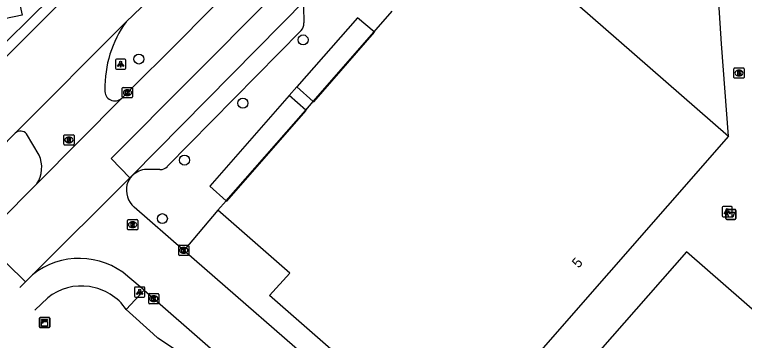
# Model space of a CAD drawing. Extents: x 158474 to 159560, y 388525 to 389605.
# Drawn here: x 158643.2 to 158714.8, y 388822.8 to 388854.8 of the extents above; entities that cross this region are included whole.
import ezdxf

# ---------------------------------------------------------------- set-up
doc = ezdxf.new("R2010")
doc.units = 0
for name, color, linetype in [('IMGEO_Afvalbak', 7, 'Continuous'), ('IMGEO_Boom', 7, 'Continuous'), ('IMGEO_Brandkraan', 7, 'Continuous'), ('IMGEO_Groenvoorziening', 7, 'Continuous'), ('IMGEO_Haag', 7, 'Continuous'), ('IMGEO_Kast', 7, 'Continuous'), ('IMGEO_Kolk', 7, 'Continuous'), ('IMGEO_Lichtpunt', 7, 'Continuous'), ('IMGEO_Pand', 7, 'Continuous'), ('IMGEO_Pand_nummerreeks', 7, 'Continuous'), ('IMGEO_Rijbaan_lokaal_gesloten', 7, 'Continuous'), ('IMGEO_Rijbaan_lokaal_open', 7, 'Continuous'), ('IMGEO_Rioolput', 7, 'Continuous'), ('IMGEO_Voetpad_open', 7, 'Continuous')]:
    doc.layers.add(name, color=color, linetype=linetype)

msp = doc.modelspace()

# ---------------------------------------------------------------- linework, layer by layer
at = {"layer": 'IMGEO_Afvalbak'}
for p, q in [((158713.018, 388834.747), (158713.018, 388835.547)), ((158713.018, 388835.547), (158713.018, 388834.747)), ((158713.118, 388835.647), (158713.908, 388835.647)), ((158713.908, 388835.647), (158713.118, 388835.647)), ((158714.008, 388835.547), (158714.008, 388834.747)), ((158714.008, 388834.747), (158714.008, 388835.547)), ((158713.908, 388834.647), (158713.118, 388834.647)), ((158713.118, 388834.647), (158713.908, 388834.647))]:
    msp.add_line(p, q, dxfattribs=at)
msp.add_lwpolyline([(158713.161, 388835.361), (158713.865, 388835.361), (158713.716, 388834.891), (158713.31, 388834.891), (158713.161, 388835.361)], dxfattribs=at)
for centre, start, end in [((158713.118, 388835.547), 90, 180), ((158713.118, 388835.547), 90, 180), ((158713.908, 388835.547), 0, 90), ((158713.908, 388835.547), 360, 90), ((158713.118, 388834.747), 180, 270), ((158713.118, 388834.747), 180, 270), ((158713.908, 388834.747), 270, 0), ((158713.908, 388834.747), 270, 0)]:
    msp.add_arc(centre, 0.1, start, end, dxfattribs=at)
at = {"layer": 'IMGEO_Boom'}
for centre in [(158671.538, 388852.296), (158655.418, 388850.417), (158665.623, 388846.08), (158659.897, 388840.485), (158657.724, 388834.735)]:
    msp.add_circle(centre, 0.489, dxfattribs=at)
at = {"layer": 'IMGEO_Brandkraan'}
for p, q in [((158713.812, 388848.612), (158713.812, 388849.464)), ((158713.887, 388849.538), (158714.739, 388849.538)), ((158714.3, 388849.318), (158714.325, 388849.318)), ((158714.813, 388849.464), (158714.813, 388848.612)), ((158714.739, 388848.538), (158713.887, 388848.538)), ((158714.323, 388848.758), (158714.298, 388848.758))]:
    msp.add_line(p, q, dxfattribs=at)
for points in [[(158713.812, 388848.612), (158713.812, 388849.464)], [(158713.887, 388849.538), (158714.739, 388849.538)], [(158714.16, 388849.238), (158714.16, 388848.838), (158714.373, 388848.838)], [(158714.391, 388849.238), (158714.16, 388849.238)], [(158714.339, 388849.157), (158714.285, 388849.157), (158714.285, 388849.081)], [(158714.285, 388849.081), (158714.338, 388849.081)], [(158714.813, 388849.464), (158714.813, 388848.612)], [(158714.739, 388848.538), (158713.887, 388848.538)], [(158714.347, 388849.005), (158714.285, 388849.005), (158714.285, 388848.924)], [(158714.285, 388848.924), (158714.347, 388848.924)]]:
    msp.add_lwpolyline(points, dxfattribs=at)
for centre, radius, start, end in [((158713.889, 388849.462), 0.0765, 91.55205, 178.44795), ((158713.889, 388849.462), 0.0765, 91.55205, 178.44795), ((158714.34, 388849.119), 0.0379, 267.82845, 90.93552), ((158714.395, 388849.093), 0.145, 59.4692, 91.53667), ((158714.42, 388849.14), 0.0922, 285.51372, 58.15012), ((158714.425, 388848.948), 0.105, 301.31148, 78.98903), ((158714.737, 388849.462), 0.0765, 1.55205, 88.44795), ((158714.737, 388849.462), 0.0765, 1.55205, 88.44795), ((158713.889, 388848.614), 0.0765, 181.55205, 268.44795), ((158713.889, 388848.614), 0.0765, 181.55205, 268.44795), ((158714.348, 388848.964), 0.0404, 269.87594, 90.50774), ((158714.379, 388849.089), 0.251, 268.66757, 293.53466), ((158714.737, 388848.614), 0.0765, 271.55205, 358.44795), ((158714.737, 388848.614), 0.0765, 271.55205, 358.44795)]:
    msp.add_arc(centre, radius, start, end, dxfattribs=at)
for centre, major_axis, ratio, start_param, end_param in [((158714.299, 388849.038), (-0.387, 0.002), 0.722429, 4.712389, 7.853982), ((158714.324, 388849.038), (-0.39, 0.002), 0.717154, 1.570796, 4.712389)]:
    msp.add_ellipse(centre, major_axis=major_axis, ratio=ratio, start_param=start_param, end_param=end_param, dxfattribs=at)
at = {"layer": 'IMGEO_Groenvoorziening'}
msp.add_lwpolyline([(158703.128, 388758.224), (158699.444, 388763.626), (158691.492, 388775.285), (158687.327, 388781.391), (158681.382, 388789.641), (158676.637, 388797.026), (158667.372, 388809.99), (158665.283, 388814.769), (158660.005, 388821.203), (158657.276, 388822.984), (158656.805, 388823.409), (158654.184, 388825.806)], dxfattribs=at)
at = {"layer": 'IMGEO_Haag'}
for points in [[(158678.507, 388853.081), (158676.859, 388854.48)], [(158672.535, 388846.257), (158672.579, 388846.219), (158678.542, 388853.052), (158678.507, 388853.081)], [(158670.911, 388847.678), (158672.535, 388846.257)], [(158671.788, 388845.403), (158670.164, 388846.823)], [(158663.993, 388836.496), (158664.05, 388836.446), (158671.833, 388845.364), (158671.788, 388845.403)], [(158662.372, 388837.912), (158663.993, 388836.496)]]:
    msp.add_lwpolyline(points, dxfattribs=at)
at = {"layer": 'IMGEO_Kast'}
for p, q in [((158645.67, 388824.104), (158645.67, 388824.945)), ((158645.67, 388824.945), (158645.67, 388824.104)), ((158645.745, 388825.029), (158646.586, 388825.029)), ((158646.586, 388825.029), (158645.745, 388825.029)), ((158646.67, 388824.954), (158646.67, 388824.113)), ((158646.67, 388824.113), (158646.67, 388824.954)), ((158646.595, 388824.029), (158645.754, 388824.029)), ((158645.754, 388824.029), (158646.595, 388824.029))]:
    msp.add_line(p, q, dxfattribs=at)
for points in [[(158645.865, 388824.819), (158646.465, 388824.819), (158646.465, 388824.734), (158645.865, 388824.734), (158645.865, 388824.819)], [(158645.865, 388824.644), (158646.465, 388824.644), (158646.465, 388824.155), (158645.865, 388824.155), (158645.865, 388824.644)]]:
    msp.add_lwpolyline(points, dxfattribs=at)
msp.add_circle((158645.949, 388824.493), 0.0377, dxfattribs=at)
for centre, start, end in [((158645.748, 388824.951), 92.4484, 184.28452), ((158645.748, 388824.951), 92.4484, 184.28452), ((158646.592, 388824.951), 2.4484, 94.28452), ((158646.592, 388824.951), 2.4484, 94.28452), ((158645.748, 388824.107), 182.4484, 274.28452), ((158645.748, 388824.107), 182.4484, 274.28452), ((158646.592, 388824.107), 272.4484, 4.28452), ((158646.592, 388824.107), 272.4484, 4.28452)]:
    msp.add_arc(centre, 0.0779, start, end, dxfattribs=at)
at = {"layer": 'IMGEO_Kolk'}
for p, q in [((158653.867, 388847.613), (158654.719, 388847.613)), ((158653.792, 388846.687), (158653.792, 388847.539)), ((158654.28, 388847.393), (158654.305, 388847.393)), ((158654.793, 388847.539), (158654.793, 388846.687)), ((158654.719, 388846.613), (158653.867, 388846.613)), ((158654.303, 388846.833), (158654.278, 388846.833)), ((158659.323, 388831.189), (158659.323, 388832.041)), ((158659.398, 388832.115), (158660.25, 388832.115)), ((158659.811, 388831.895), (158659.836, 388831.895)), ((158660.324, 388832.041), (158660.324, 388831.189)), ((158660.25, 388831.115), (158659.398, 388831.115)), ((158659.834, 388831.335), (158659.809, 388831.335)), ((158656.38, 388826.44), (158656.38, 388827.292)), ((158656.455, 388827.366), (158657.307, 388827.366)), ((158656.868, 388827.146), (158656.893, 388827.146)), ((158657.381, 388827.292), (158657.381, 388826.44)), ((158657.307, 388826.366), (158656.455, 388826.366)), ((158656.891, 388826.586), (158656.866, 388826.586))]:
    msp.add_line(p, q, dxfattribs=at)
for points in [[(158653.867, 388847.613), (158654.719, 388847.613)], [(158653.792, 388846.687), (158653.792, 388847.539)], [(158654.113, 388847.313), (158654.236, 388847.313), (158654.236, 388847.162), (158654.366, 388847.313), (158654.53, 388847.313), (158654.384, 388847.162), (158654.537, 388846.913), (158654.385, 388846.913), (158654.3, 388847.077), (158654.236, 388847.01), (158654.236, 388846.913), (158654.113, 388846.913), (158654.113, 388847.313)], [(158654.793, 388847.539), (158654.793, 388846.687)], [(158654.719, 388846.613), (158653.867, 388846.613)], [(158659.323, 388831.189), (158659.323, 388832.041)], [(158659.398, 388832.115), (158660.25, 388832.115)], [(158660.324, 388832.041), (158660.324, 388831.189)], [(158660.25, 388831.115), (158659.398, 388831.115)], [(158659.644, 388831.815), (158659.767, 388831.815), (158659.767, 388831.664), (158659.897, 388831.815), (158660.061, 388831.815), (158659.915, 388831.664), (158660.068, 388831.415), (158659.916, 388831.415), (158659.831, 388831.579), (158659.767, 388831.512), (158659.767, 388831.415), (158659.644, 388831.415), (158659.644, 388831.815)], [(158656.38, 388826.44), (158656.38, 388827.292)], [(158656.455, 388827.366), (158657.307, 388827.366)], [(158656.701, 388827.066), (158656.824, 388827.066), (158656.824, 388826.915), (158656.954, 388827.066), (158657.118, 388827.066), (158656.972, 388826.915), (158657.125, 388826.666), (158656.973, 388826.666), (158656.888, 388826.83), (158656.824, 388826.763), (158656.824, 388826.666), (158656.701, 388826.666), (158656.701, 388827.066)], [(158657.381, 388827.292), (158657.381, 388826.44)], [(158657.307, 388826.366), (158656.455, 388826.366)]]:
    msp.add_lwpolyline(points, dxfattribs=at)
for centre, start, end in [((158653.869, 388847.537), 91.55205, 178.44795), ((158653.869, 388847.537), 91.55205, 178.44795), ((158654.717, 388847.537), 1.55205, 88.44795), ((158654.717, 388847.537), 1.55205, 88.44795), ((158653.869, 388846.689), 181.55205, 268.44795), ((158653.869, 388846.689), 181.55205, 268.44795), ((158654.717, 388846.689), 271.55205, 358.44795), ((158654.717, 388846.689), 271.55205, 358.44795), ((158659.4, 388832.039), 91.55205, 178.44795), ((158659.4, 388832.039), 91.55205, 178.44795), ((158660.248, 388832.039), 1.55205, 88.44795), ((158660.248, 388832.039), 1.55205, 88.44795), ((158659.4, 388831.191), 181.55205, 268.44795), ((158659.4, 388831.191), 181.55205, 268.44795), ((158660.248, 388831.191), 271.55205, 358.44795), ((158660.248, 388831.191), 271.55205, 358.44795), ((158656.457, 388827.29), 91.55205, 178.44795), ((158656.457, 388827.29), 91.55205, 178.44795), ((158657.305, 388827.29), 1.55205, 88.44795), ((158657.305, 388827.29), 1.55205, 88.44795), ((158656.457, 388826.442), 181.55205, 268.44795), ((158656.457, 388826.442), 181.55205, 268.44795), ((158657.305, 388826.442), 271.55205, 358.44795), ((158657.305, 388826.442), 271.55205, 358.44795)]:
    msp.add_arc(centre, 0.0765, start, end, dxfattribs=at)
for centre, major_axis, ratio, start_param, end_param in [((158654.279, 388847.113), (-0.387, 0.002), 0.722429, 4.712389, 7.853982), ((158654.304, 388847.113), (-0.39, 0.002), 0.717154, 1.570796, 4.712389), ((158659.81, 388831.615), (-0.387, 0.002), 0.722429, 4.712389, 7.853982), ((158659.835, 388831.615), (-0.39, 0.002), 0.717154, 1.570796, 4.712389), ((158656.867, 388826.866), (-0.387, 0.002), 0.722429, 4.712389, 7.853982), ((158656.892, 388826.866), (-0.39, 0.002), 0.717154, 1.570796, 4.712389)]:
    msp.add_ellipse(centre, major_axis=major_axis, ratio=ratio, start_param=start_param, end_param=end_param, dxfattribs=at)
at = {"layer": 'IMGEO_Lichtpunt'}
for p, q in [((158653.129, 388850.319), (158653.129, 388849.512)), ((158653.129, 388850.319), (158653.129, 388849.512)), ((158654.031, 388850.414), (158653.223, 388850.414)), ((158654.031, 388850.414), (158653.223, 388850.414)), ((158654.125, 388849.512), (158654.125, 388850.319)), ((158654.125, 388849.512), (158654.125, 388850.319)), ((158653.223, 388849.418), (158654.031, 388849.418)), ((158653.223, 388849.418), (158654.031, 388849.418)), ((158712.658, 388835.819), (158712.658, 388835.012)), ((158712.658, 388835.819), (158712.658, 388835.012)), ((158713.56, 388835.914), (158712.752, 388835.914)), ((158713.56, 388835.914), (158712.752, 388835.914)), ((158713.654, 388835.012), (158713.654, 388835.819)), ((158713.654, 388835.012), (158713.654, 388835.819)), ((158712.752, 388834.918), (158713.56, 388834.918)), ((158712.752, 388834.918), (158713.56, 388834.918)), ((158654.999, 388827.919), (158654.999, 388827.112)), ((158654.999, 388827.919), (158654.999, 388827.112)), ((158655.901, 388828.014), (158655.093, 388828.014)), ((158655.901, 388828.014), (158655.093, 388828.014)), ((158655.995, 388827.112), (158655.995, 388827.919)), ((158655.995, 388827.112), (158655.995, 388827.919)), ((158655.093, 388827.018), (158655.901, 388827.018)), ((158655.093, 388827.018), (158655.901, 388827.018))]:
    msp.add_line(p, q, dxfattribs=at)
for points in [[(158653.503, 388849.983), (158653.542, 388849.955), (158653.354, 388849.693), (158653.316, 388849.72), (158653.503, 388849.983)], [(158653.605, 388849.935), (158653.652, 388849.935), (158653.652, 388849.613), (158653.605, 388849.613), (158653.605, 388849.935)], [(158653.715, 388849.955), (158653.753, 388849.982), (158653.94, 388849.72), (158653.901, 388849.692), (158653.715, 388849.955)], [(158713.032, 388835.483), (158713.071, 388835.455), (158712.883, 388835.193), (158712.845, 388835.22), (158713.032, 388835.483)], [(158713.134, 388835.435), (158713.181, 388835.435), (158713.181, 388835.113), (158713.134, 388835.113), (158713.134, 388835.435)], [(158713.244, 388835.455), (158713.282, 388835.482), (158713.469, 388835.22), (158713.43, 388835.192), (158713.244, 388835.455)], [(158655.373, 388827.583), (158655.412, 388827.555), (158655.224, 388827.293), (158655.186, 388827.32), (158655.373, 388827.583)], [(158655.475, 388827.535), (158655.522, 388827.535), (158655.522, 388827.213), (158655.475, 388827.213), (158655.475, 388827.535)], [(158655.585, 388827.555), (158655.623, 388827.582), (158655.81, 388827.32), (158655.771, 388827.292), (158655.585, 388827.555)]]:
    msp.add_lwpolyline(points, dxfattribs=at)
for centre in [(158653.628, 388850.117), (158713.157, 388835.617), (158655.498, 388827.717)]:
    msp.add_circle(centre, 0.0994, dxfattribs=at)
for centre, start, end in [((158653.223, 388850.319), 90, 180), ((158653.223, 388850.319), 90, 180), ((158654.031, 388850.319), 0, 90), ((158654.031, 388850.319), 0, 90), ((158653.223, 388849.512), 180, 270), ((158653.223, 388849.512), 180, 270), ((158654.031, 388849.512), 270, 0), ((158654.031, 388849.512), 270, 360), ((158712.752, 388835.819), 90, 180), ((158712.752, 388835.819), 90, 180), ((158713.56, 388835.819), 0, 90), ((158713.56, 388835.819), 0, 90), ((158712.752, 388835.012), 180, 270), ((158712.752, 388835.012), 180, 270), ((158713.56, 388835.012), 270, 0), ((158713.56, 388835.012), 270, 360), ((158655.093, 388827.919), 90, 180), ((158655.093, 388827.919), 90, 180), ((158655.901, 388827.919), 0, 90), ((158655.901, 388827.919), 0, 90), ((158655.093, 388827.112), 180, 270), ((158655.093, 388827.112), 180, 270), ((158655.901, 388827.112), 270, 0), ((158655.901, 388827.112), 270, 360)]:
    msp.add_arc(centre, 0.0946, start, end, dxfattribs=at)
at = {"layer": 'IMGEO_Pand'}
for points in [[(158713.284, 388842.825), (158712.592, 388851.925), (158711.768, 388864.623), (158710.585, 388882.112)], [(158688.51, 388864.475), (158700.98, 388853.578), (158713.284, 388842.825)], [(158678.507, 388853.081), (158678.702, 388853.304), (158680.288, 388855.117)], [(158672.535, 388846.257), (158678.507, 388853.081)], [(158678.507, 388853.081), (158678.507, 388853.081)], [(158671.788, 388845.403), (158672.535, 388846.257)], [(158672.535, 388846.257), (158672.535, 388846.257)], [(158663.993, 388836.496), (158671.788, 388845.403)], [(158671.788, 388845.403), (158671.788, 388845.403)], [(158713.284, 388842.825), (158695.563, 388822.552), (158691.151, 388817.503)], [(158663.181, 388835.568), (158663.993, 388836.496)], [(158663.993, 388836.496), (158663.993, 388836.496)], [(158684.758, 388816.697), (158680.962, 388820.037), (158678.961, 388817.778), (158668.221, 388827.186), (158670.242, 388829.382), (158663.181, 388835.568)], [(158733.85, 388809.893), (158709.148, 388831.481), (158698.095, 388818.851), (158726.792, 388793.735), (158726.994, 388793.559)]]:
    msp.add_lwpolyline(points, dxfattribs=at)
at = {"layer": 'IMGEO_Rijbaan_lokaal_gesloten'}
for points in [[(158654.546, 388838.744), (158652.694, 388840.633), (158668.364, 388856.424), (158683.318, 388872.712), (158697.002, 388889.186), (158717.328, 388915.448), (158737.178, 388941.567), (158754.114, 388963.852), (158766.121, 388979.65), (158778.301, 388995.677), (158798.192, 389021.851), (158809.433, 389036.528), (158811.777, 389039.288), (158814.069, 389041.449), (158818.297, 389044.22), (158821.97, 389045.718)], [(158697.521, 388895.303), (158694.933, 388891.894), (158692.302, 388888.672), (158689.133, 388884.755), (158686.992, 388882.254), (158684.423, 388879.16), (158681.461, 388875.79), (158679.017, 388873.024), (158675.923, 388869.515), (158672.68, 388866.029), (158670.348, 388863.48), (158670.301, 388863.43), (158667.252, 388860.316), (158664.378, 388857.295), (158661.495, 388854.32), (158659.8, 388852.588), (158653.743, 388846.575)], [(158654.172, 388854.084), (158656.398, 388856.202), (158660.635, 388860.529), (158666.105, 388866.215), (158666.464, 388866.603), (158670.19, 388870.631), (158673.414, 388874.206), (158677.431, 388878.763), (158680.221, 388882.024), (158685.824, 388888.819), (158689.146, 388892.868)], [(158654.775, 388838.972), (158671.833, 388856.333)], [(158647.531, 388855.77), (158641.069, 388849.367)], [(158643.287, 388843.123), (158654.172, 388854.084)], [(158653.743, 388846.575), (158645.406, 388838.156)], [(158637.572, 388837.329), (158638.778, 388838.555), (158643.287, 388843.123)], [(158644.976, 388829.209), (158654.546, 388838.744)], [(158654.775, 388838.972), (158654.546, 388838.744)], [(158645.406, 388838.156), (158641.59, 388834.315), (158640.37, 388833.086)], [(158642.3, 388830.16), (158642.462, 388830.323), (158644.297, 388828.539)], [(158644.297, 388828.539), (158644.976, 388829.209)], [(158643.74, 388827.977), (158644.297, 388828.539)]]:
    msp.add_lwpolyline(points, dxfattribs=at)
at = {"layer": 'IMGEO_Rijbaan_lokaal_open'}
for points in [[(158648.531, 388861.366), (158647.802, 388862.166), (158646.385, 388860.814), (158644.743, 388859.037), (158643.326, 388857.585), (158643.949, 388854.728), (158641.243, 388854.184)], [(158645.634, 388840.985), (158644.39, 388843.059)], [(158659.82, 388831.617), (158654.954, 388835.857)], [(158683.854, 388810.674), (158683.121, 388811.313), (158682.216, 388812.101), (158675.679, 388817.797), (158674.775, 388818.585), (158659.82, 388831.617)], [(158655.937, 388827.699), (158654.348, 388829.061)], [(158655.937, 388827.699), (158676.499, 388809.693)]]:
    msp.add_lwpolyline(points, dxfattribs=at)
for centre, radius, start, end in [((158663.162, 388847.607), 11.08, 144.22814, 181.168), ((158653.058, 388847.275), 0.98, 173.80212, 314.37369), ((158643.809, 388842.59), 0.746, 38.92403, 134.4344), ((158642.869, 388839.784), 3.014, 327.3071, 23.47744), ((158656.514, 388837.361), 2.371, 137.18295, 162.74457), ((158656.475, 388837.558), 2.282, 167.19167, 228.19214), ((158649.573, 388823.496), 7.333, 49.36673, 128.82382)]:
    msp.add_arc(centre, radius, start, end, dxfattribs=at)
at = {"layer": 'IMGEO_Rioolput'}
for p, q in [((158648.053, 388842.04), (158648.053, 388842.892)), ((158648.128, 388842.966), (158648.98, 388842.966)), ((158648.541, 388842.746), (158648.566, 388842.746)), ((158649.054, 388842.892), (158649.054, 388842.04)), ((158648.98, 388841.966), (158648.128, 388841.966)), ((158648.564, 388842.186), (158648.539, 388842.186)), ((158654.299, 388833.712), (158654.299, 388834.564)), ((158654.374, 388834.638), (158655.226, 388834.638)), ((158654.787, 388834.418), (158654.812, 388834.418)), ((158655.3, 388834.564), (158655.3, 388833.712)), ((158655.226, 388833.638), (158654.374, 388833.638)), ((158654.81, 388833.858), (158654.785, 388833.858))]:
    msp.add_line(p, q, dxfattribs=at)
for points in [[(158648.053, 388842.04), (158648.053, 388842.892)], [(158648.128, 388842.966), (158648.98, 388842.966)], [(158648.642, 388842.664), (158648.39, 388842.666), (158648.39, 388842.266)], [(158648.568, 388842.585), (158648.514, 388842.585), (158648.514, 388842.504)], [(158649.054, 388842.892), (158649.054, 388842.04)], [(158648.98, 388841.966), (158648.128, 388841.966)], [(158648.39, 388842.266), (158648.514, 388842.266), (158648.514, 388842.428), (158648.525, 388842.428)], [(158648.514, 388842.504), (158648.566, 388842.504)], [(158648.572, 388842.399), (158648.643, 388842.266), (158648.783, 388842.266), (158648.718, 388842.392)], [(158654.299, 388833.712), (158654.299, 388834.564)], [(158654.374, 388834.638), (158655.226, 388834.638)], [(158654.888, 388834.336), (158654.636, 388834.338), (158654.636, 388833.938)], [(158654.636, 388833.938), (158654.76, 388833.938), (158654.76, 388834.1), (158654.771, 388834.1)], [(158654.814, 388834.257), (158654.76, 388834.257), (158654.76, 388834.176)], [(158654.76, 388834.176), (158654.812, 388834.176)], [(158654.818, 388834.071), (158654.889, 388833.938), (158655.029, 388833.938), (158654.964, 388834.064)], [(158655.3, 388834.564), (158655.3, 388833.712)], [(158655.226, 388833.638), (158654.374, 388833.638)]]:
    msp.add_lwpolyline(points, dxfattribs=at)
for centre, radius, start, end in [((158648.13, 388842.89), 0.0765, 91.55205, 178.44795), ((158648.13, 388842.89), 0.0765, 91.55205, 178.44795), ((158648.574, 388842.489), 0.0964, 77.00612, 93.18647), ((158648.588, 388842.546), 0.0378, 276.66336, 79.67722), ((158648.641, 388842.554), 0.109, 350.36119, 89.41601), ((158648.978, 388842.89), 0.0765, 1.55205, 88.44795), ((158648.978, 388842.89), 0.0765, 1.55205, 88.44795), ((158648.13, 388842.042), 0.0765, 181.55205, 268.44795), ((158648.13, 388842.042), 0.0765, 181.55205, 268.44795), ((158648.524, 388842.375), 0.0533, 26.02933, 88.69889), ((158648.55, 388842.693), 0.19, 274.7715, 282.96867), ((158648.639, 388842.554), 0.112, 277.58423, 350.98172), ((158648.623, 388842.339), 0.108, 29.51342, 73.79051), ((158648.978, 388842.042), 0.0765, 271.55205, 358.44795), ((158648.978, 388842.042), 0.0765, 271.55205, 358.44795), ((158654.376, 388834.562), 0.0765, 91.55205, 178.44795), ((158654.376, 388834.562), 0.0765, 91.55205, 178.44795), ((158654.77, 388834.047), 0.0533, 26.02933, 88.69889), ((158654.796, 388834.365), 0.19, 274.7715, 282.96867), ((158654.82, 388834.161), 0.0964, 77.00612, 93.18647), ((158654.834, 388834.218), 0.0378, 276.66336, 79.67722), ((158654.887, 388834.226), 0.109, 350.36119, 89.41601), ((158654.885, 388834.226), 0.112, 277.58423, 350.98172), ((158654.869, 388834.011), 0.108, 29.51342, 73.79051), ((158655.224, 388834.562), 0.0765, 1.55205, 88.44795), ((158655.224, 388834.562), 0.0765, 1.55205, 88.44795), ((158654.376, 388833.714), 0.0765, 181.55205, 268.44795), ((158654.376, 388833.714), 0.0765, 181.55205, 268.44795), ((158655.224, 388833.714), 0.0765, 271.55205, 358.44795), ((158655.224, 388833.714), 0.0765, 271.55205, 358.44795)]:
    msp.add_arc(centre, radius, start, end, dxfattribs=at)
for centre, major_axis, ratio, start_param, end_param in [((158648.54, 388842.466), (-0.387, 0.002), 0.722429, 4.712389, 7.853982), ((158648.565, 388842.466), (-0.39, 0.002), 0.717154, 1.570796, 4.712389), ((158654.786, 388834.138), (-0.387, 0.002), 0.722429, 4.712389, 7.853982), ((158654.811, 388834.138), (-0.39, 0.002), 0.717154, 1.570796, 4.712389)]:
    msp.add_ellipse(centre, major_axis=major_axis, ratio=ratio, start_param=start_param, end_param=end_param, dxfattribs=at)
at = {"layer": 'IMGEO_Voetpad_open'}
for points in [[(158641.069, 388849.367), (158640.337, 388850.106), (158646.799, 388856.509), (158647.531, 388855.77)], [(158671.563, 388855.604), (158671.621, 388853.967)], [(158676.859, 388854.48), (158670.911, 388847.678)], [(158678.507, 388853.081), (158676.859, 388854.48)], [(158671.328, 388853.211), (158658.21, 388839.853)], [(158670.911, 388847.678), (158670.164, 388846.823)], [(158672.535, 388846.257), (158670.911, 388847.678)], [(158670.164, 388846.823), (158662.372, 388837.912)], [(158671.788, 388845.403), (158670.164, 388846.823)], [(158657.49, 388839.554), (158656.154, 388839.562)], [(158662.372, 388837.912), (158663.993, 388836.496)], [(158663.181, 388835.568), (158659.82, 388831.617)], [(158654.184, 388825.806), (158655.937, 388827.699)], [(158645.219, 388825.733), (158646.468, 388826.96)]]:
    msp.add_lwpolyline(points, dxfattribs=at)
for centre, radius, start, end in [((158670.602, 388853.927), 1.02, 315.39292, 2.23779), ((158657.494, 388840.562), 1.008, 269.79083, 315.31322), ((158656.202, 388837.544), 2.018, 91.35109, 134.97587), ((158649.788, 388822.787), 5.333, 34.48145, 128.50641)]:
    msp.add_arc(centre, radius, start, end, dxfattribs=at)

# ---------------------------------------------------------------- texts
at = {"layer": 'IMGEO_Pand_nummerreeks'}
msp.add_text('5', height=1, rotation=48.85611, dxfattribs=at).set_placement((158698.564, 388829.81))

doc.saveas('drawing.dxf')
